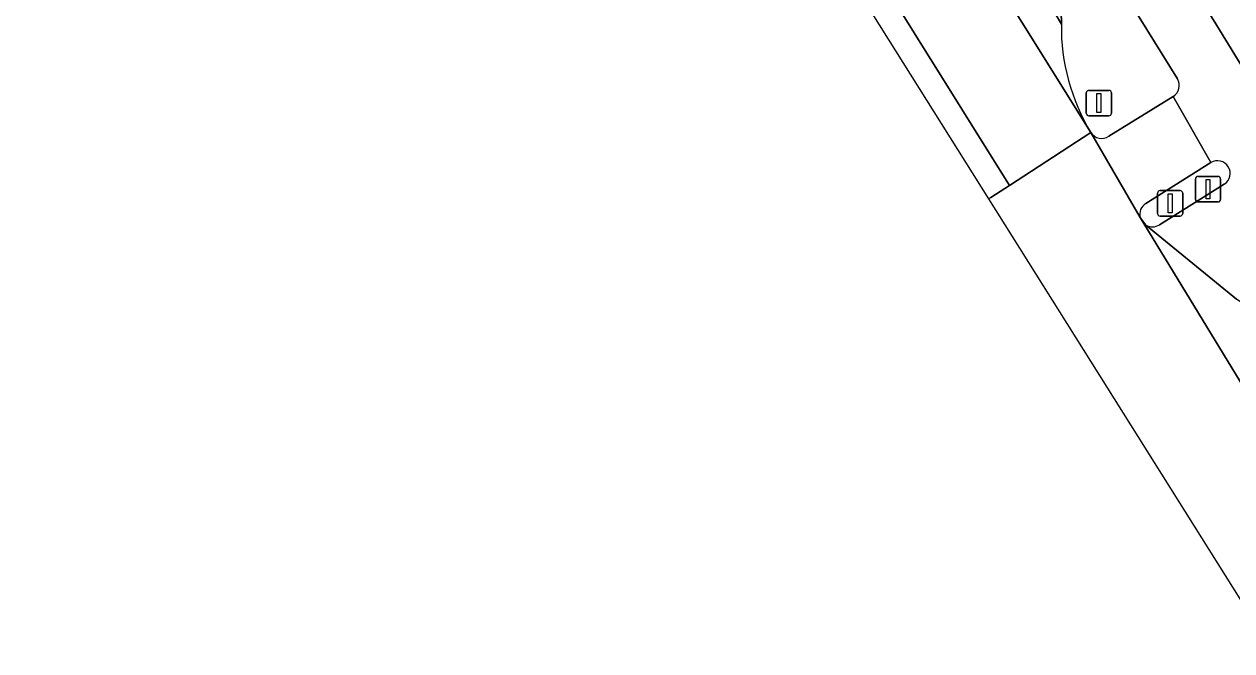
# Model space of a CAD drawing. Extents: x 158455 to 159797, y 387218 to 388672.
# Drawn here: x 158785.41 to 158832.92, y 387217.69 to 387242.33 of the extents above; entities that cross this region are included whole.
import ezdxf

# ---------------------------------------------------------------- set-up
doc = ezdxf.new("R2010")
doc.units = 0
for name, color, linetype in [('IMGEO_Drukknoppaal', 7, 'Continuous'), ('IMGEO_Fietspad_open', 7, 'Continuous'), ('IMGEO_Lichtmast', 7, 'Continuous'), ('IMGEO_Rijbaan_lokaal_gesloten', 7, 'Continuous'), ('IMGEO_Rijbaan_lokaal_open', 7, 'Continuous'), ('IMGEO_Rijbaan_regionaal_gesloten', 7, 'Continuous'), ('IMGEO_Verkeerseiland_gesloten', 7, 'Continuous'), ('IMGEO_Verkeersregelinstallatiepaal', 7, 'Continuous'), ('IMGEO_Voetpad_open', 7, 'Continuous')]:
    doc.layers.add(name, color=color, linetype=linetype)

msp = doc.modelspace()

# ---------------------------------------------------------------- linework, layer by layer
at = {"layer": 'IMGEO_Drukknoppaal'}
for p, q in [((158831.491, 387235.445), (158831.491, 387236.245)), ((158831.491, 387236.245), (158831.491, 387235.445)), ((158831.591, 387236.345), (158832.381, 387236.345)), ((158832.381, 387236.345), (158831.591, 387236.345)), ((158832.481, 387236.245), (158832.481, 387235.445)), ((158832.481, 387235.445), (158832.481, 387236.245)), ((158832.381, 387235.345), (158831.591, 387235.345)), ((158831.591, 387235.345), (158832.381, 387235.345))]:
    msp.add_line(p, q, dxfattribs=at)
msp.add_lwpolyline([(158831.911, 387236.22), (158832.061, 387236.22), (158832.061, 387235.47), (158831.911, 387235.47), (158831.911, 387236.22)], dxfattribs=at)
for centre, start, end in [((158831.591, 387236.245), 90, 180), ((158831.591, 387236.245), 90, 180), ((158832.381, 387236.245), 0, 90), ((158832.381, 387236.245), 360, 90), ((158831.591, 387235.445), 180, 270), ((158831.591, 387235.445), 180, 270), ((158832.381, 387235.445), 270, 0), ((158832.381, 387235.445), 270, 0)]:
    msp.add_arc(centre, 0.1, start, end, dxfattribs=at)
at = {"layer": 'IMGEO_Fietspad_open'}
for points in [[(158833.291, 387240.724), (158832.194, 387242.517), (158830.121, 387245.834), (158828.068, 387244.556), (158830.787, 387240.184)], [(158830.612, 387239.49), (158832.096, 387236.889)], [(158832.627, 387236.04), (158830.081, 387234.449)], [(158829.532, 387234.438), (158833.109, 387231.52)]]:
    msp.add_lwpolyline(points, dxfattribs=at)
for centre, radius, start, end in [((158830.341, 387239.927), 0.515, 301.7901, 29.9044), ((158832.359, 387236.463), 0.501, 302.3398, 121.7074), ((158829.798, 387234.859), 0.498, 237.6931, 304.6026)]:
    msp.add_arc(centre, radius, start, end, dxfattribs=at)
at = {"layer": 'IMGEO_Lichtmast'}
for p, q in [((158827.297, 387239.73), (158828.087, 387239.73)), ((158828.087, 387239.73), (158827.297, 387239.73)), ((158827.197, 387238.83), (158827.197, 387239.63)), ((158827.197, 387239.63), (158827.197, 387238.83)), ((158828.187, 387239.63), (158828.187, 387238.83)), ((158828.187, 387238.83), (158828.187, 387239.63)), ((158828.087, 387238.73), (158827.297, 387238.73)), ((158827.297, 387238.73), (158828.087, 387238.73))]:
    msp.add_line(p, q, dxfattribs=at)
msp.add_lwpolyline([(158827.617, 387239.605), (158827.767, 387239.605), (158827.767, 387238.855), (158827.617, 387238.855), (158827.617, 387239.605)], dxfattribs=at)
for centre, start, end in [((158827.297, 387239.63), 90, 180), ((158827.297, 387239.63), 90, 180), ((158828.087, 387239.63), 0, 90), ((158828.087, 387239.63), 360, 90), ((158827.297, 387238.83), 180, 270), ((158827.297, 387238.83), 180, 270), ((158828.087, 387238.83), 270, 0), ((158828.087, 387238.83), 270, 0)]:
    msp.add_arc(centre, 0.1, start, end, dxfattribs=at)
at = {"layer": 'IMGEO_Rijbaan_lokaal_gesloten'}
for points in [[(158826.216, 387242.334), (158825.979, 387242.748), (158818.516, 387254.694)], [(158817.458, 387253.85), (158819.163, 387251.214), (158827.379, 387238.073)]]:
    msp.add_lwpolyline(points, dxfattribs=at)
msp.add_arc((158834.173, 387242.217), 7.958, 179.1541, 211.3789, dxfattribs=at)
at = {"layer": 'IMGEO_Rijbaan_lokaal_open'}
msp.add_lwpolyline([(158824.214, 387255.284), (158822.512, 387254.237), (158816.16, 387264.381), (158813.525, 387262.751), (158816.254, 387258.393), (158816.408, 387258.147), (158816.536, 387257.943), (158818.516, 387254.694), (158825.979, 387242.748), (158826.216, 387242.334), (158826.131, 387245.886)], dxfattribs=at)
at = {"layer": 'IMGEO_Rijbaan_regionaal_gesloten'}
for points in [[(158588.04, 387615.09), (158677.179, 387467.992), (158823.356, 387235.46), (158823.437, 387235.512), (158824.176, 387235.992), (158792.362, 387286.934), (158694.255, 387443.965), (158684.574, 387459.461), (158661.978, 387495.697), (158658.09, 387501.91), (158642.285, 387527.165), (158630.017, 387546.716), (158625.563, 387554.193)], [(158625.563, 387554.193), (158630.017, 387546.716), (158642.285, 387527.165), (158658.09, 387501.91), (158661.978, 387495.697), (158684.574, 387459.461), (158694.255, 387443.965), (158792.362, 387286.934), (158824.176, 387235.992), (158827.379, 387238.073), (158819.163, 387251.214), (158817.458, 387253.85), (158817.385, 387253.963), (158815.341, 387257.19)], [(158834.527, 387217.69), (158838.315, 387219.983), (158829.317, 387234.729), (158827.379, 387238.073), (158824.176, 387235.992), (158823.437, 387235.512), (158823.356, 387235.46), (158834.527, 387217.69)], [(158833.315, 387231.379), (158833.109, 387231.52), (158829.532, 387234.438), (158829.317, 387234.729), (158838.315, 387219.983), (158844.139, 387223.508)]]:
    msp.add_lwpolyline(points, dxfattribs=at)
at = {"layer": 'IMGEO_Verkeerseiland_gesloten'}
for points in [[(158826.131, 387245.886), (158826.216, 387242.334)], [(158830.787, 387240.184), (158828.068, 387244.556), (158827.067, 387246.141)], [(158828.084, 387237.927), (158830.612, 387239.49)], [(158832.096, 387236.889), (158829.536, 387235.283)], [(158830.081, 387234.449), (158832.627, 387236.04)], [(158829.317, 387234.729), (158829.532, 387234.438)]]:
    msp.add_lwpolyline(points, dxfattribs=at)
for centre, radius, start, end in [((158834.173, 387242.217), 7.958, 179.1541, 211.3789), ((158830.341, 387239.927), 0.515, 301.7901, 29.9044), ((158827.803, 387238.346), 0.504, 212.7571, 303.8427), ((158832.359, 387236.463), 0.501, 302.3398, 121.7074), ((158829.8, 387234.858), 0.5, 121.8932, 194.9684), ((158829.798, 387234.859), 0.498, 237.6931, 304.6026)]:
    msp.add_arc(centre, radius, start, end, dxfattribs=at)
at = {"layer": 'IMGEO_Verkeersregelinstallatiepaal'}
for p, q in [((158829.999, 387234.887), (158829.999, 387235.687)), ((158829.999, 387235.687), (158829.999, 387234.887)), ((158830.099, 387235.787), (158830.889, 387235.787)), ((158830.889, 387235.787), (158830.099, 387235.787)), ((158830.989, 387235.687), (158830.989, 387234.887)), ((158830.989, 387234.887), (158830.989, 387235.687)), ((158830.889, 387234.787), (158830.099, 387234.787)), ((158830.099, 387234.787), (158830.889, 387234.787))]:
    msp.add_line(p, q, dxfattribs=at)
msp.add_lwpolyline([(158830.419, 387235.662), (158830.569, 387235.662), (158830.569, 387234.912), (158830.419, 387234.912), (158830.419, 387235.662)], dxfattribs=at)
for centre, start, end in [((158830.099, 387235.687), 90, 180), ((158830.099, 387235.687), 90, 180), ((158830.889, 387235.687), 0, 90), ((158830.889, 387235.687), 360, 90), ((158830.099, 387234.887), 180, 270), ((158830.099, 387234.887), 180, 270), ((158830.889, 387234.887), 270, 0), ((158830.889, 387234.887), 270, 0)]:
    msp.add_arc(centre, 0.1, start, end, dxfattribs=at)
at = {"layer": 'IMGEO_Voetpad_open'}
for points in [[(158907.527, 387282.625), (158937.343, 387300.567), (158972.871, 387321.236), (158971.266, 387323.887), (158933.291, 387301.742), (158912.53, 387289.242), (158848.254, 387250), (158845.609, 387248.385), (158843.652, 387247.19), (158835.3, 387242.091), (158830.558, 387249.49), (158830.37, 387249.787), (158828.417, 387248.559), (158830.121, 387245.834), (158832.194, 387242.517), (158833.291, 387240.724)], [(158829.536, 387235.283), (158832.096, 387236.889), (158830.612, 387239.49), (158828.084, 387237.927)], [(158827.379, 387238.073), (158829.317, 387234.729)]]:
    msp.add_lwpolyline(points, dxfattribs=at)
for centre, radius, start, end in [((158827.803, 387238.346), 0.504, 212.7571, 303.8427), ((158829.8, 387234.858), 0.5, 121.8932, 194.9684)]:
    msp.add_arc(centre, radius, start, end, dxfattribs=at)

doc.saveas('drawing.dxf')
